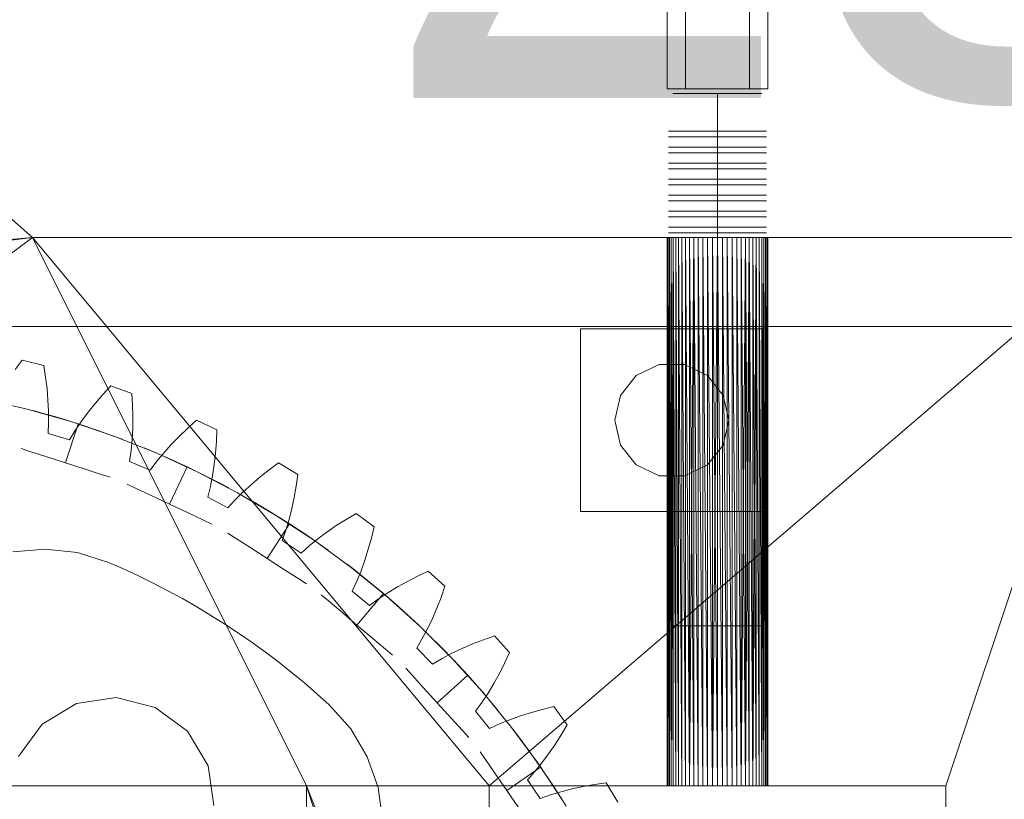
# Model space of a CAD drawing. Header units: millimetres. Extents: x -4738 to 65662, y -68080 to 6847.
# Tile 932 of 1056: x 25344 to 25776, y 1934 to 2275. Entities that reach past the tile are written whole.
import ezdxf

# ---------------------------------------------------------------- set-up
doc = ezdxf.new("R2010")
doc.units = ezdxf.units.MM
doc.layers.add('COTAS_P', color=1, linetype='Continuous', lineweight=0)
doc.layers.add('lateral_briquetadora', color=7, linetype='Continuous', lineweight=0)
doc.dimstyles.new('R19_100', dxfattribs={"dimtxt": 250, "dimasz": 150, "dimexe": 150, "dimexo": 80, "dimgap": 100, "dimtad": 1, "dimtih": 1, "dimtoh": 1, "dimdsep": 46, "dimcen": 0.09, "dimadec": 0, "dimazin": 0, "dimtfac": 1, "dimtdec": 4, "dimtofl": 0, "dimtmove": 0, "dimatfit": 3, "dimfxl": 1, "dimtolj": 1, "dimtzin": 0, "dimarcsym": 0})

# ---------------------------------------------------------------- blocks, each defined once
blk = doc.blocks.new('DIM_R31_7')
at = {"layer": 'COTAS_P'}
for p, q in [((24250.07, 2141), (24400.07, 2186)), ((26750.07, 2141), (26600.07, 2186)), ((24250.07, 1241), (24250.07, 2141)), ((24250.07, 2141), (26750.07, 2141)), ((24250.07, 2141), (24400.07, 2096)), ((26750.07, 2141), (26600.07, 2096)), ((26750.07, 1241), (26750.07, 2141))]:
    blk.add_line(p, q, dxfattribs=at)
blk.add_text('2500 P', height=250, dxfattribs=at).set_placement((25500.07, 2241))

msp = doc.modelspace()

# ---------------------------------------------------------------- linework, layer by layer
at = {"layer": 'lateral_briquetadora'}
for p, q in [((25628.067, 2300), (25628.067, 2245)), ((25636.067, 2300), (25636.067, 2245)), ((25664.067, 2300), (25664.067, 2245)), ((25672.067, 2300), (25672.067, 2245)), ((25350.067, 2180), (25270.067, 2250)), ((25628.067, 2245), (25672.067, 2245)), ((25634.431, 2243), (25630.569, 2243)), ((25641.39, 2243), (25634.431, 2243)), ((25636.067, 2245), (25664.067, 2245)), ((25650.067, 2243), (25641.39, 2243)), ((25650.067, 2243), (25650.067, 2226.5)), ((25650.067, 2243), (25658.745, 2243)), ((25658.745, 2243), (25665.704, 2243)), ((25665.704, 2243), (25669.566, 2243)), ((25632.867, 2226.5), (25628.619, 2226.5)), ((25634.431, 2226.5), (25630.569, 2226.5)), ((25640.522, 2226.5), (25632.867, 2226.5)), ((25641.39, 2226.5), (25634.431, 2226.5)), ((25650.067, 2226.5), (25640.522, 2226.5)), ((25650.067, 2226.5), (25641.39, 2226.5)), ((25650.067, 2226.5), (25650.067, 2224)), ((25650.067, 2226.5), (25659.613, 2226.5)), ((25650.067, 2226.5), (25658.745, 2226.5)), ((25658.745, 2226.5), (25665.704, 2226.5)), ((25659.613, 2226.5), (25667.268, 2226.5)), ((25665.704, 2226.5), (25669.566, 2226.5)), ((25667.268, 2226.5), (25671.516, 2226.5)), ((25632.867, 2224), (25628.619, 2224)), ((25634.431, 2224), (25630.569, 2224)), ((25640.522, 2224), (25632.867, 2224)), ((25641.39, 2224), (25634.431, 2224)), ((25650.067, 2224), (25640.522, 2224)), ((25650.067, 2224), (25641.39, 2224)), ((25650.067, 2224), (25650.067, 2219.5)), ((25650.067, 2224), (25658.745, 2224)), ((25650.067, 2224), (25659.613, 2224)), ((25658.745, 2224), (25665.704, 2224)), ((25659.613, 2224), (25667.268, 2224)), ((25665.704, 2224), (25669.566, 2224)), ((25667.268, 2224), (25671.516, 2224)), ((25632.867, 2219.5), (25628.619, 2219.5)), ((25632.867, 2217), (25628.619, 2217)), ((25634.431, 2219.5), (25630.569, 2219.5)), ((25634.431, 2217), (25630.569, 2217)), ((25640.522, 2219.5), (25632.867, 2219.5)), ((25640.522, 2217), (25632.867, 2217)), ((25641.39, 2219.5), (25634.431, 2219.5)), ((25641.39, 2217), (25634.431, 2217)), ((25650.067, 2219.5), (25640.522, 2219.5)), ((25650.067, 2217), (25640.522, 2217)), ((25650.067, 2219.5), (25641.39, 2219.5)), ((25650.067, 2217), (25641.39, 2217)), ((25650.067, 2219.5), (25650.067, 2217)), ((25650.067, 2219.5), (25658.745, 2219.5)), ((25650.067, 2219.5), (25659.613, 2219.5)), ((25650.067, 2217), (25650.067, 2212.5)), ((25650.067, 2217), (25658.745, 2217)), ((25650.067, 2217), (25659.613, 2217)), ((25658.745, 2219.5), (25665.704, 2219.5)), ((25658.745, 2217), (25665.704, 2217)), ((25659.613, 2219.5), (25667.268, 2219.5)), ((25659.613, 2217), (25667.268, 2217)), ((25665.704, 2219.5), (25669.566, 2219.5)), ((25665.704, 2217), (25669.566, 2217)), ((25667.268, 2219.5), (25671.516, 2219.5)), ((25667.268, 2217), (25671.516, 2217)), ((25632.867, 2212.5), (25628.619, 2212.5)), ((25634.431, 2212.5), (25630.569, 2212.5)), ((25640.522, 2212.5), (25632.867, 2212.5)), ((25641.39, 2212.5), (25634.431, 2212.5)), ((25650.067, 2212.5), (25640.522, 2212.5)), ((25650.067, 2212.5), (25641.39, 2212.5)), ((25650.067, 2212.5), (25650.067, 2210)), ((25650.067, 2212.5), (25658.745, 2212.5)), ((25650.067, 2212.5), (25659.613, 2212.5)), ((25658.745, 2212.5), (25665.704, 2212.5)), ((25659.613, 2212.5), (25667.268, 2212.5)), ((25665.704, 2212.5), (25669.566, 2212.5)), ((25667.268, 2212.5), (25671.516, 2212.5)), ((25632.867, 2210), (25628.619, 2210)), ((25634.431, 2210), (25630.569, 2210)), ((25640.522, 2210), (25632.867, 2210)), ((25641.39, 2210), (25634.431, 2210)), ((25650.067, 2210), (25640.522, 2210)), ((25650.067, 2210), (25641.39, 2210)), ((25650.067, 2210), (25650.067, 2205.5)), ((25650.067, 2210), (25658.745, 2210)), ((25650.067, 2210), (25659.613, 2210)), ((25658.745, 2210), (25665.704, 2210)), ((25659.613, 2210), (25667.268, 2210)), ((25665.704, 2210), (25669.566, 2210)), ((25667.268, 2210), (25671.516, 2210)), ((25632.867, 2205.5), (25628.619, 2205.5)), ((25634.431, 2205.5), (25630.569, 2205.5)), ((25640.522, 2205.5), (25632.867, 2205.5)), ((25641.39, 2205.5), (25634.431, 2205.5)), ((25650.067, 2205.5), (25640.522, 2205.5)), ((25650.067, 2205.5), (25641.39, 2205.5)), ((25650.067, 2205.5), (25650.067, 2203)), ((25650.067, 2205.5), (25658.745, 2205.5)), ((25650.067, 2205.5), (25659.613, 2205.5)), ((25658.745, 2205.5), (25665.704, 2205.5)), ((25659.613, 2205.5), (25667.268, 2205.5)), ((25665.704, 2205.5), (25669.566, 2205.5)), ((25667.268, 2205.5), (25671.516, 2205.5)), ((25632.867, 2203), (25628.619, 2203)), ((25634.431, 2203), (25630.569, 2203)), ((25640.522, 2203), (25632.867, 2203)), ((25641.39, 2203), (25634.431, 2203)), ((25650.067, 2203), (25640.522, 2203)), ((25650.067, 2203), (25641.39, 2203)), ((25650.067, 2203), (25650.067, 2198.5)), ((25650.067, 2203), (25658.745, 2203)), ((25650.067, 2203), (25659.613, 2203)), ((25658.745, 2203), (25665.704, 2203)), ((25659.613, 2203), (25667.268, 2203)), ((25665.704, 2203), (25669.566, 2203)), ((25667.268, 2203), (25671.516, 2203)), ((25632.867, 2198.5), (25628.619, 2198.5)), ((25632.867, 2196), (25628.619, 2196)), ((25634.431, 2198.5), (25630.569, 2198.5)), ((25634.431, 2196), (25630.569, 2196)), ((25640.522, 2198.5), (25632.867, 2198.5)), ((25640.522, 2196), (25632.867, 2196)), ((25641.39, 2198.5), (25634.431, 2198.5)), ((25641.39, 2196), (25634.431, 2196)), ((25650.067, 2198.5), (25640.522, 2198.5)), ((25650.067, 2196), (25640.522, 2196)), ((25650.067, 2198.5), (25641.39, 2198.5)), ((25650.067, 2196), (25641.39, 2196)), ((25650.067, 2198.5), (25650.067, 2196)), ((25650.067, 2198.5), (25658.745, 2198.5)), ((25650.067, 2198.5), (25659.613, 2198.5)), ((25650.067, 2196), (25650.067, 2191.5)), ((25650.067, 2196), (25658.745, 2196)), ((25650.067, 2196), (25659.613, 2196)), ((25658.745, 2198.5), (25665.704, 2198.5)), ((25658.745, 2196), (25665.704, 2196)), ((25659.613, 2198.5), (25667.268, 2198.5)), ((25659.613, 2196), (25667.268, 2196)), ((25665.704, 2198.5), (25669.566, 2198.5)), ((25665.704, 2196), (25669.566, 2196)), ((25667.268, 2198.5), (25671.516, 2198.5)), ((25667.268, 2196), (25671.516, 2196)), ((25632.867, 2191.5), (25628.619, 2191.5)), ((25634.431, 2191.5), (25630.569, 2191.5)), ((25640.522, 2191.5), (25632.867, 2191.5)), ((25641.39, 2191.5), (25634.431, 2191.5)), ((25650.067, 2191.5), (25640.522, 2191.5)), ((25650.067, 2191.5), (25641.39, 2191.5)), ((25650.067, 2191.5), (25650.067, 2189)), ((25650.067, 2191.5), (25658.745, 2191.5)), ((25650.067, 2191.5), (25659.613, 2191.5)), ((25658.745, 2191.5), (25665.704, 2191.5)), ((25659.613, 2191.5), (25667.268, 2191.5)), ((25665.704, 2191.5), (25669.566, 2191.5)), ((25667.268, 2191.5), (25671.516, 2191.5)), ((25632.867, 2189), (25628.619, 2189)), ((25634.431, 2189), (25630.569, 2189)), ((25640.522, 2189), (25632.867, 2189)), ((25641.39, 2189), (25634.431, 2189)), ((25650.067, 2189), (25640.522, 2189)), ((25650.067, 2189), (25641.39, 2189)), ((25650.067, 2189), (25650.067, 2184.5)), ((25650.067, 2189), (25658.745, 2189)), ((25650.067, 2189), (25659.613, 2189)), ((25658.745, 2189), (25665.704, 2189)), ((25659.613, 2189), (25667.268, 2189)), ((25665.704, 2189), (25669.566, 2189)), ((25667.268, 2189), (25671.516, 2189)), ((25632.867, 2184.5), (25628.619, 2184.5)), ((25632.867, 2182), (25628.619, 2182)), ((25634.431, 2184.5), (25630.569, 2184.5)), ((25634.431, 2182), (25630.569, 2182)), ((25640.522, 2184.5), (25632.867, 2184.5)), ((25640.522, 2182), (25632.867, 2182)), ((25641.39, 2184.5), (25634.431, 2184.5)), ((25641.39, 2182), (25634.431, 2182)), ((25650.067, 2184.5), (25640.522, 2184.5)), ((25650.067, 2182), (25640.522, 2182)), ((25650.067, 2184.5), (25641.39, 2184.5)), ((25650.067, 2182), (25641.39, 2182)), ((25650.067, 2184.5), (25650.067, 2182)), ((25650.067, 2184.5), (25658.745, 2184.5)), ((25650.067, 2184.5), (25659.613, 2184.5)), ((25650.067, 2182), (25650.067, 2010)), ((25650.067, 2182), (25659.613, 2182)), ((25650.067, 2182), (25658.745, 2182)), ((25658.745, 2184.5), (25665.704, 2184.5)), ((25658.745, 2182), (25665.704, 2182)), ((25659.613, 2184.5), (25667.268, 2184.5)), ((25659.613, 2182), (25667.268, 2182)), ((25665.704, 2184.5), (25669.566, 2184.5)), ((25665.704, 2182), (25669.566, 2182)), ((25667.268, 2184.5), (25671.516, 2184.5)), ((25667.268, 2182), (25671.516, 2182)), ((25350.067, 2180), (25030.067, 1940)), ((25350.067, 2180), (25065.577, 2144.015)), ((25350.067, 2180), (25067.506, 2146.616)), ((25350.067, 2180), (25069.171, 2149.394)), ((25350.067, 2180), (25070.556, 2152.322)), ((25071.647, 2155.371), (25350.067, 2180)), ((25350.067, 2180), (25550.067, 1940)), ((25830.067, 2180), (25350.067, 2180)), ((25350.067, 2180), (25470.067, 1940)), ((25645.775, 2180), (25350.067, 2180)), ((25643.681, 2180), (25350.067, 2180)), ((25641.648, 2180), (25350.067, 2180)), ((25639.697, 2180), (25350.067, 2180)), ((25637.845, 2180), (25350.067, 2180)), ((25636.111, 2180), (25350.067, 2180)), ((25634.511, 2180), (25350.067, 2180)), ((25633.061, 2180), (25350.067, 2180)), ((25631.775, 2180), (25350.067, 2180)), ((25630.665, 2180), (25350.067, 2180)), ((25629.742, 2180), (25350.067, 2180)), ((25629.015, 2180), (25350.067, 2180)), ((25628.49, 2180), (25350.067, 2180)), ((25628.173, 2180), (25350.067, 2180)), ((25628.067, 2180), (25350.067, 2180)), ((25350.067, 2180), (25647.911, 2180)), ((25830.067, 2180), (25550.067, 1940)), ((25628.067, 2180), (25628.173, 1940)), ((25628.067, 1940), (25628.067, 2180)), ((25628.067, 2180), (25628.173, 2180)), ((25628.173, 2180), (25628.49, 1940)), ((25628.173, 1940), (25628.173, 2180)), ((25628.173, 2180), (25628.49, 2180)), ((25628.49, 2180), (25629.015, 1940)), ((25628.49, 1940), (25628.49, 2180)), ((25628.49, 2180), (25629.015, 2180)), ((25629.015, 2180), (25629.742, 1940)), ((25629.015, 1940), (25629.015, 2180)), ((25629.015, 2180), (25629.742, 2180)), ((25629.742, 2180), (25630.665, 1940)), ((25629.742, 1940), (25629.742, 2180)), ((25629.742, 2180), (25630.665, 2180)), ((25630.665, 2180), (25629.742, 1940)), ((25630.665, 2180), (25631.775, 1940)), ((25630.665, 1940), (25630.665, 2180)), ((25630.665, 2180), (25631.775, 2180)), ((25631.775, 2180), (25633.061, 1940)), ((25631.775, 1940), (25631.775, 2180)), ((25631.775, 2180), (25633.061, 2180)), ((25633.061, 2180), (25634.511, 1940)), ((25633.061, 1940), (25633.061, 2180)), ((25633.061, 2180), (25634.511, 2180)), ((25634.511, 2180), (25634.511, 1940)), ((25634.511, 2180), (25636.111, 1940)), ((25634.511, 2180), (25636.111, 2180)), ((25636.111, 2180), (25636.111, 1940)), ((25636.111, 2180), (25637.845, 1940)), ((25636.111, 2180), (25637.845, 2180)), ((25637.845, 2180), (25637.845, 1940)), ((25637.845, 2180), (25639.697, 1940)), ((25637.845, 2180), (25639.697, 2180)), ((25639.697, 2180), (25637.845, 1940)), ((25639.697, 2180), (25639.697, 1940)), ((25639.697, 2180), (25641.648, 1940)), ((25639.697, 2180), (25641.648, 2180)), ((25641.648, 2180), (25641.648, 1940)), ((25641.648, 2180), (25643.681, 1940)), ((25641.648, 2180), (25643.681, 2180)), ((25643.681, 2180), (25643.681, 1940)), ((25643.681, 2180), (25645.775, 1940)), ((25643.681, 2180), (25645.775, 2180)), ((25645.775, 2180), (25645.775, 1940)), ((25645.775, 2180), (25647.911, 1940)), ((25645.775, 2180), (25647.911, 2180)), ((25645.775, 2180), (25830.067, 2180)), ((25647.911, 2180), (25647.911, 1940)), ((25647.911, 2180), (25650.067, 1940)), ((25647.911, 2180), (25650.067, 2180)), ((25647.911, 2180), (25830.067, 2180)), ((25650.067, 2180), (25647.911, 1940)), ((25650.067, 2180), (25650.067, 1940)), ((25650.067, 2180), (25652.224, 1940)), ((25650.067, 2180), (25652.224, 2180)), ((25650.067, 2180), (25830.067, 2180)), ((25652.224, 2180), (25652.224, 1940)), ((25652.224, 2180), (25654.359, 1940)), ((25652.224, 2180), (25654.359, 2180)), ((25652.224, 2180), (25830.067, 2180)), ((25654.359, 2180), (25654.359, 1940)), ((25654.359, 2180), (25656.454, 1940)), ((25654.359, 2180), (25656.454, 2180)), ((25654.359, 2180), (25830.067, 2180)), ((25656.454, 2180), (25656.454, 1940)), ((25656.454, 2180), (25658.487, 1940)), ((25656.454, 2180), (25658.487, 2180)), ((25656.454, 2180), (25830.067, 2180)), ((25658.487, 2180), (25658.487, 1940)), ((25658.487, 2180), (25660.438, 1940)), ((25658.487, 2180), (25660.438, 2180)), ((25658.487, 2180), (25830.067, 2180)), ((25660.438, 2180), (25660.438, 1940)), ((25662.29, 2180), (25660.438, 1940)), ((25660.438, 2180), (25662.29, 2180)), ((25660.438, 2180), (25830.067, 2180)), ((25660.438, 2180), (25662.29, 1940)), ((25662.29, 2180), (25662.29, 1940)), ((25662.29, 1940), (25664.024, 2180)), ((25662.29, 2180), (25664.024, 2180)), ((25662.29, 2180), (25830.067, 2180)), ((25662.29, 2180), (25664.024, 1940)), ((25664.024, 2180), (25664.024, 1940)), ((25664.024, 2180), (25665.624, 1940)), ((25664.024, 2180), (25665.624, 2180)), ((25664.024, 2180), (25830.067, 2180)), ((25665.624, 2180), (25665.624, 1940)), ((25665.624, 1940), (25667.074, 2180)), ((25665.624, 2180), (25667.074, 2180)), ((25830.067, 2180), (25665.624, 2180)), ((25667.074, 1940), (25665.624, 2180)), ((25667.074, 2180), (25667.074, 1940)), ((25667.074, 2180), (25668.36, 1940)), ((25667.074, 2180), (25668.36, 2180)), ((25830.067, 2180), (25667.074, 2180)), ((25668.36, 2180), (25669.47, 1940)), ((25668.36, 1940), (25668.36, 2180)), ((25668.36, 2180), (25669.47, 2180)), ((25830.067, 2180), (25668.36, 2180)), ((25669.47, 2180), (25669.47, 1940)), ((25669.47, 1940), (25670.393, 2180)), ((25669.47, 2180), (25670.393, 2180)), ((25830.067, 2180), (25669.47, 2180)), ((25670.393, 1940), (25669.47, 2180)), ((25670.393, 2180), (25670.393, 1940)), ((25670.393, 2180), (25671.12, 1940)), ((25670.393, 2180), (25671.12, 2180)), ((25830.067, 2180), (25670.393, 2180)), ((25671.12, 2180), (25671.12, 1940)), ((25671.12, 1940), (25671.645, 2180)), ((25671.12, 2180), (25671.645, 2180)), ((25830.067, 2180), (25671.12, 2180)), ((25671.645, 1940), (25671.12, 2180)), ((25671.645, 2180), (25671.645, 1940)), ((25671.645, 2180), (25671.962, 1940)), ((25671.645, 2180), (25671.962, 2180)), ((25830.067, 2180), (25671.645, 2180)), ((25671.962, 2180), (25671.962, 1940)), ((25671.962, 1940), (25672.067, 2180)), ((25671.962, 2180), (25672.067, 2180)), ((25830.067, 2180), (25671.962, 2180)), ((25671.962, 2180), (25672.067, 1940)), ((25672.067, 2180), (25672.067, 1940)), ((25672.067, 2180), (25830.067, 2180)), ((25830.067, 2180), (25750.067, 1940)), ((25590.067, 2140), (25590.067, 2060)), ((25670.067, 2140), (25590.067, 2140)), ((25670.067, 2140), (25670.067, 2060)), ((25342.441, 2122.213), (25345.507, 2126.307)), ((25345.507, 2126.307), (25355.073, 2123.911)), ((25355.073, 2123.911), (25355.846, 2118.855)), ((25614.48, 2119.546), (25624.504, 2124.373)), ((25624.504, 2124.373), (25635.631, 2124.373)), ((25635.631, 2124.373), (25645.655, 2119.546)), ((25355.846, 2118.855), (25356.449, 2113.835)), ((25607.543, 2110.847), (25614.48, 2119.546)), ((25645.655, 2119.546), (25652.592, 2110.847)), ((25356.449, 2113.835), (25356.874, 2108.855)), ((25380.93, 2111.246), (25384.382, 2115.02)), ((25384.382, 2115.02), (25393.667, 2111.698)), ((25328.418, 2109.345), (25347.785, 2104.883)), ((25356.874, 2108.855), (25357.107, 2103.922)), ((25377.64, 2107.407), (25380.93, 2111.246)), ((25393.667, 2111.698), (25393.941, 2106.591)), ((25605.067, 2100), (25607.543, 2110.847)), ((25652.592, 2110.847), (25655.067, 2100)), ((25347.785, 2104.883), (25366.9, 2099.447)), ((25374.52, 2103.502), (25377.64, 2107.407)), ((25393.941, 2106.591), (25394.049, 2101.535)), ((25354.322, 2103.142), (25350.402, 2104.2)), ((25361.35, 2101.133), (25354.322, 2103.142)), ((25357.107, 2103.922), (25357.133, 2099.041)), ((25370.058, 2098.447), (25361.35, 2101.133)), ((25371.585, 2099.53), (25374.52, 2103.502)), ((25394.049, 2101.535), (25393.984, 2096.538)), ((25357.133, 2099.041), (25356.924, 2094.223)), ((25364.552, 2081.309), (25370.058, 2098.447)), ((25366.9, 2099.447), (25385.715, 2093.049)), ((25368.852, 2095.486), (25371.585, 2099.53)), ((25370.058, 2098.447), (25378.701, 2095.558)), ((25393.984, 2096.538), (25393.733, 2091.605)), ((25414.508, 2093.061), (25418.159, 2096.559)), ((25418.159, 2096.559), (25421.964, 2099.977)), ((25421.964, 2099.977), (25430.879, 2095.761)), ((25430.879, 2095.761), (25430.651, 2090.651)), ((25607.543, 2089.153), (25605.067, 2100)), ((25655.067, 2100), (25652.592, 2089.153)), ((25356.924, 2094.223), (25366.349, 2091.364)), ((25366.349, 2091.364), (25368.852, 2095.486)), ((25378.701, 2095.558), (25385.584, 2093.097)), ((25385.584, 2093.097), (25389.386, 2091.675)), ((25385.715, 2093.049), (25404.183, 2085.706)), ((25393.733, 2091.605), (25393.28, 2086.745)), ((25411.021, 2089.481), (25414.508, 2093.061)), ((25348.92, 2086.332), (25345.06, 2087.572)), ((25402.787, 2086.299), (25399.04, 2087.86)), ((25407.71, 2085.816), (25411.021, 2089.481)), ((25430.651, 2090.651), (25430.263, 2085.61)), ((25614.48, 2080.454), (25607.543, 2089.153)), ((25652.592, 2089.153), (25645.655, 2080.454)), ((25355.877, 2084.097), (25348.92, 2086.332)), ((25364.552, 2081.309), (25355.877, 2084.097)), ((25393.28, 2086.745), (25392.6, 2081.972)), ((25409.493, 2083.39), (25402.787, 2086.299)), ((25404.183, 2085.706), (25422.254, 2077.437)), ((25404.594, 2082.059), (25407.71, 2085.816)), ((25417.776, 2079.59), (25409.493, 2083.39)), ((25430.263, 2085.61), (25429.708, 2080.643)), ((25364.552, 2081.309), (25373.226, 2078.522)), ((25373.226, 2078.522), (25380.183, 2076.287)), ((25392.6, 2081.972), (25401.699, 2078.203)), ((25401.699, 2078.203), (25404.594, 2082.059)), ((25410.08, 2063.318), (25417.776, 2079.59)), ((25417.776, 2079.59), (25425.968, 2075.598)), ((25429.708, 2080.643), (25428.974, 2075.758)), ((25453.769, 2078.294), (25457.891, 2081.323)), ((25457.891, 2081.323), (25466.349, 2076.253)), ((25624.504, 2075.627), (25614.48, 2080.454)), ((25645.655, 2080.454), (25635.631, 2075.627)), ((25380.183, 2076.287), (25384.044, 2075.047)), ((25422.254, 2077.437), (25439.884, 2068.263)), ((25425.968, 2075.598), (25432.471, 2072.259)), ((25428.974, 2075.758), (25428.048, 2070.966)), ((25445.971, 2071.95), (25449.792, 2075.171)), ((25449.792, 2075.171), (25453.769, 2078.294)), ((25466.349, 2076.253), (25465.621, 2071.19)), ((25635.631, 2075.627), (25624.504, 2075.627)), ((25395.238, 2070.338), (25391.572, 2072.072)), ((25401.843, 2067.214), (25395.238, 2070.338)), ((25428.048, 2070.966), (25426.903, 2066.282)), ((25432.471, 2072.259), (25436.055, 2070.353)), ((25442.317, 2068.627), (25445.971, 2071.95)), ((25465.621, 2071.19), (25464.741, 2066.211)), ((25410.08, 2063.318), (25401.843, 2067.214)), ((25426.903, 2066.282), (25435.589, 2061.639)), ((25438.847, 2065.194), (25442.317, 2068.627)), ((25439.884, 2068.263), (25457.026, 2058.209)), ((25464.741, 2066.211), (25463.702, 2061.322)), ((25410.08, 2063.318), (25418.317, 2059.422)), ((25435.589, 2061.639), (25438.847, 2065.194)), ((25448.64, 2063.274), (25445.128, 2065.311)), ((25454.909, 2059.515), (25448.64, 2063.274)), ((25463.702, 2061.322), (25462.493, 2056.533)), ((25418.317, 2059.422), (25424.922, 2056.298)), ((25462.624, 2054.666), (25454.909, 2059.515)), ((25457.026, 2058.209), (25473.637, 2047.299)), ((25487.417, 2056.627), (25491.816, 2059.237)), ((25491.816, 2059.237), (25499.736, 2053.362)), ((25670.067, 2060), (25590.067, 2060)), ((25424.922, 2056.298), (25428.588, 2054.564)), ((25452.87, 2039.538), (25462.624, 2054.666)), ((25462.493, 2056.533), (25461.101, 2051.855)), ((25462.624, 2054.666), (25470.226, 2049.639)), ((25479.035, 2051.077), (25483.153, 2053.908)), ((25483.153, 2053.908), (25487.417, 2056.627)), ((25499.736, 2053.362), (25498.516, 2048.395)), ((25439.072, 2048.435), (25435.664, 2050.632)), ((25445.213, 2044.475), (25439.072, 2048.435)), ((25461.101, 2051.855), (25459.503, 2047.306)), ((25470.226, 2049.639), (25476.237, 2045.48)), ((25475.072, 2048.128), (25479.035, 2051.077)), ((25498.516, 2048.395), (25497.152, 2043.526)), ((25452.87, 2039.538), (25445.213, 2044.475)), ((25459.503, 2047.306), (25467.692, 2041.834)), ((25467.692, 2041.834), (25471.283, 2045.052)), ((25471.283, 2045.052), (25475.072, 2048.128)), ((25473.637, 2047.299), (25489.675, 2035.562)), ((25476.237, 2045.48), (25479.541, 2043.122)), ((25341.465, 2042.348), (25355.622, 2043.6)), ((25355.622, 2043.6), (25369.752, 2042.065)), ((25369.752, 2042.065), (25383.31, 2037.804)), ((25497.152, 2043.526), (25495.638, 2038.763)), ((25383.31, 2037.804), (25389.927, 2034.902)), ((25452.87, 2039.538), (25460.528, 2034.6)), ((25491.094, 2034.461), (25487.879, 2036.939)), ((25489.675, 2035.562), (25505.097, 2023.027)), ((25495.638, 2038.763), (25493.966, 2034.116)), ((25389.927, 2034.902), (25396.48, 2031.86)), ((25396.48, 2031.86), (25402.968, 2028.68)), ((25460.528, 2034.6), (25466.669, 2030.641)), ((25496.819, 2029.916), (25491.094, 2034.461)), ((25493.966, 2034.116), (25492.123, 2029.596)), ((25514.27, 2029.478), (25518.779, 2031.766)), ((25518.779, 2031.766), (25523.412, 2033.932)), ((25523.412, 2033.932), (25530.719, 2027.309)), ((25402.968, 2028.68), (25409.386, 2025.363)), ((25466.669, 2030.641), (25470.077, 2028.443)), ((25492.123, 2029.596), (25490.086, 2025.226)), ((25503.836, 2024.101), (25496.819, 2029.916)), ((25505.661, 2024.518), (25509.893, 2027.065)), ((25509.893, 2027.065), (25514.27, 2029.478)), ((25530.719, 2027.309), (25529.018, 2022.486)), ((25409.386, 2025.363), (25415.732, 2021.91)), ((25479.671, 2020.998), (25476.579, 2023.621)), ((25490.086, 2025.226), (25497.699, 2018.977)), ((25492.191, 2010.376), (25503.836, 2024.101)), ((25501.589, 2021.828), (25505.661, 2024.518)), ((25503.836, 2024.101), (25510.716, 2018.125)), ((25505.097, 2023.027), (25519.864, 2009.728)), ((25529.018, 2022.486), (25527.183, 2017.774)), ((25415.732, 2021.91), (25422.003, 2018.322)), ((25422.003, 2018.322), (25428.197, 2014.603)), ((25485.243, 2016.271), (25479.671, 2020.998)), ((25497.699, 2018.977), (25501.589, 2021.828)), ((25510.716, 2018.125), (25516.133, 2013.217)), ((25428.197, 2014.603), (25434.311, 2010.752)), ((25492.191, 2010.376), (25485.243, 2016.271)), ((25527.183, 2017.774), (25525.21, 2013.182)), ((25434.311, 2010.752), (25440.341, 2006.773)), ((25492.191, 2010.376), (25499.139, 2004.481)), ((25516.133, 2013.217), (25519.102, 2010.448)), ((25519.864, 2009.728), (25533.939, 1995.697)), ((25525.21, 2013.182), (25523.091, 2008.721)), ((25634.431, 2010), (25630.569, 2010)), ((25641.39, 2010), (25634.431, 2010)), ((25650.067, 2010), (25641.39, 2010)), ((25650.067, 2010), (25658.745, 2010)), ((25658.745, 2010), (25665.704, 2010)), ((25665.704, 2010), (25669.566, 2010)), ((25440.341, 2006.773), (25446.285, 2002.666)), ((25523.091, 2008.721), (25520.813, 2004.404)), ((25547.553, 2003.95), (25552.377, 2005.652)), ((25552.377, 2005.652), (25558.999, 1998.345)), ((25446.285, 2002.666), (25452.141, 1998.434)), ((25499.139, 2004.481), (25504.71, 1999.754)), ((25520.813, 2004.404), (25518.357, 2000.254)), ((25529.425, 2000.353), (25526.56, 2003.23)), ((25538.25, 2000.143), (25542.841, 2002.116)), ((25542.841, 2002.116), (25547.553, 2003.95)), ((25452.141, 1998.434), (25457.905, 1994.079)), ((25504.71, 1999.754), (25507.802, 1997.13)), ((25518.357, 2000.254), (25525.322, 1993.29)), ((25534.508, 1995.1), (25529.425, 2000.353)), ((25529.472, 1995.745), (25533.788, 1998.023)), ((25533.788, 1998.023), (25538.25, 2000.143)), ((25558.999, 1998.345), (25556.833, 1993.711)), ((25457.905, 1994.079), (25463.576, 1989.602)), ((25525.322, 1993.29), (25529.472, 1995.745)), ((25533.939, 1995.697), (25547.285, 1980.972)), ((25540.706, 1988.419), (25534.508, 1995.1)), ((25556.833, 1993.711), (25554.546, 1989.202)), ((25463.576, 1989.602), (25469.15, 1985.006)), ((25516.342, 1988.496), (25513.619, 1991.501)), ((25521.249, 1983.082), (25516.342, 1988.496)), ((25527.368, 1976.331), (25540.706, 1988.419)), ((25540.706, 1988.419), (25546.747, 1981.596)), ((25554.546, 1989.202), (25552.132, 1984.826)), ((25469.15, 1985.006), (25474.625, 1980.292)), ((25552.132, 1984.826), (25549.585, 1980.594)), ((25474.625, 1980.292), (25479.999, 1975.463)), ((25527.368, 1976.331), (25521.249, 1983.082)), ((25546.747, 1981.596), (25551.477, 1976.023)), ((25549.585, 1980.594), (25546.895, 1976.521)), ((25547.285, 1980.972), (25559.869, 1965.589)), ((25354.372, 1966.984), (25369.432, 1976.011)), ((25369.432, 1976.011), (25386.8, 1978.587)), ((25386.8, 1978.587), (25403.832, 1974.321)), ((25479.999, 1975.463), (25489.476, 1964.871)), ((25527.368, 1976.331), (25533.487, 1969.58)), ((25546.895, 1976.521), (25544.045, 1972.632)), ((25551.477, 1976.023), (25554.058, 1972.89)), ((25403.832, 1974.321), (25417.935, 1963.861)), ((25544.045, 1972.632), (25550.293, 1965.018)), ((25563.831, 1970.571), (25568.594, 1972.085)), ((25568.594, 1972.085), (25573.463, 1973.448)), ((25573.463, 1973.448), (25578.43, 1974.669)), ((25578.43, 1974.669), (25584.304, 1966.748)), ((25343.913, 1952.881), (25354.372, 1966.984)), ((25533.487, 1969.58), (25538.394, 1964.166)), ((25550.293, 1965.018), (25554.664, 1967.055)), ((25554.664, 1967.055), (25559.183, 1968.899)), ((25559.183, 1968.899), (25563.831, 1970.571)), ((25584.304, 1966.748), (25581.694, 1962.349)), ((25417.935, 1963.861), (25426.962, 1948.801)), ((25489.476, 1964.871), (25496.705, 1952.634)), ((25538.394, 1964.166), (25541.118, 1961.161)), ((25559.869, 1965.589), (25571.657, 1949.589)), ((25562.976, 1961.534), (25560.511, 1964.76)), ((25581.694, 1962.349), (25578.976, 1958.086)), ((25567.329, 1955.662), (25562.976, 1961.534)), ((25578.976, 1958.086), (25576.145, 1953.967)), ((25548.458, 1951.486), (25546.15, 1954.82)), ((25572.602, 1948.23), (25567.329, 1955.662)), ((25576.145, 1953.967), (25573.196, 1950.005)), ((25496.705, 1952.634), (25501.408, 1939.222)), ((25552.616, 1945.478), (25548.458, 1951.486)), ((25573.196, 1950.005), (25570.119, 1946.216)), ((25571.657, 1949.589), (25582.619, 1933.013)), ((25426.962, 1948.801), (25429.538, 1931.433)), ((25557.801, 1937.986), (25552.616, 1945.478)), ((25557.801, 1937.986), (25572.602, 1948.23)), ((25570.119, 1946.216), (25566.901, 1942.624)), ((25572.602, 1948.23), (25577.701, 1940.676)), ((25566.901, 1942.624), (25572.373, 1934.435)), ((25577.701, 1940.676), (25581.663, 1934.534)), ((25591.278, 1939.674), (25596.258, 1940.554)), ((25596.258, 1940.554), (25601.32, 1941.281)), ((25601.32, 1941.281), (25606.39, 1932.823)), ((25030.067, 1940), (25470.067, 1940)), ((25470.067, 1940), (25470.067, 1510)), ((25470.067, 1940), (25550.067, 1740)), ((25550.067, 1940), (25470.067, 1940)), ((25470.067, 1940), (25470.067, 1504)), ((25470.067, 1940), (25550.067, 1695)), ((25501.408, 1939.222), (25503.403, 1925.151)), ((25550.067, 1940), (25550.067, 1740)), ((25634.511, 1940), (25550.067, 1940)), ((25550.067, 1940), (25633.061, 1940)), ((25636.111, 1940), (25550.067, 1940)), ((25637.845, 1940), (25550.067, 1940)), ((25550.067, 1940), (25631.775, 1940)), ((25639.697, 1940), (25550.067, 1940)), ((25550.067, 1940), (25630.665, 1940)), ((25641.648, 1940), (25550.067, 1940)), ((25550.067, 1940), (25629.742, 1940)), ((25643.681, 1940), (25550.067, 1940)), ((25550.067, 1940), (25629.015, 1940)), ((25550.067, 1940), (25628.49, 1940)), ((25645.775, 1940), (25550.067, 1940)), ((25647.911, 1940), (25550.067, 1940)), ((25550.067, 1940), (25628.173, 1940)), ((25650.067, 1940), (25550.067, 1940)), ((25550.067, 1940), (25628.067, 1940)), ((25750.067, 1940), (25550.067, 1940)), ((25557.801, 1937.986), (25562.987, 1930.494)), ((25576.923, 1936.034), (25581.601, 1937.426)), ((25581.601, 1937.426), (25586.39, 1938.634)), ((25586.39, 1938.634), (25591.278, 1939.674)), ((25628.173, 1940), (25628.067, 1940)), ((25628.49, 1940), (25628.173, 1940)), ((25629.015, 1940), (25628.49, 1940)), ((25629.742, 1940), (25629.015, 1940)), ((25630.665, 1940), (25629.742, 1940)), ((25631.775, 1940), (25630.665, 1940)), ((25633.061, 1940), (25631.775, 1940)), ((25634.511, 1940), (25633.061, 1940)), ((25636.111, 1940), (25634.511, 1940)), ((25637.845, 1940), (25636.111, 1940)), ((25639.697, 1940), (25637.845, 1940)), ((25641.648, 1940), (25639.697, 1940)), ((25643.681, 1940), (25641.648, 1940)), ((25645.775, 1940), (25643.681, 1940)), ((25647.911, 1940), (25645.775, 1940)), ((25650.067, 1940), (25647.911, 1940)), ((25652.224, 1940), (25650.067, 1940)), ((25650.067, 1940), (25750.067, 1940)), ((25654.359, 1940), (25652.224, 1940)), ((25652.224, 1940), (25750.067, 1940)), ((25656.454, 1940), (25654.359, 1940)), ((25654.359, 1940), (25750.067, 1940)), ((25658.487, 1940), (25656.454, 1940)), ((25656.454, 1940), (25750.067, 1940)), ((25660.438, 1940), (25658.487, 1940)), ((25658.487, 1940), (25750.067, 1940)), ((25662.29, 1940), (25660.438, 1940)), ((25660.438, 1940), (25750.067, 1940)), ((25664.024, 1940), (25662.29, 1940)), ((25662.29, 1940), (25750.067, 1940)), ((25665.624, 1940), (25664.024, 1940)), ((25664.024, 1940), (25750.067, 1940)), ((25667.074, 1940), (25665.624, 1940)), ((25665.624, 1940), (25750.067, 1940)), ((25668.36, 1940), (25667.074, 1940)), ((25667.074, 1940), (25750.067, 1940)), ((25669.47, 1940), (25668.36, 1940)), ((25668.36, 1940), (25750.067, 1940)), ((25670.393, 1940), (25669.47, 1940)), ((25669.47, 1940), (25750.067, 1940)), ((25671.12, 1940), (25670.393, 1940)), ((25670.393, 1940), (25750.067, 1940)), ((25671.645, 1940), (25671.12, 1940)), ((25671.12, 1940), (25750.067, 1940)), ((25671.962, 1940), (25671.645, 1940)), ((25671.645, 1940), (25750.067, 1940)), ((25672.067, 1940), (25671.962, 1940)), ((25671.962, 1940), (25750.067, 1940)), ((25672.067, 1940), (25750.067, 1940)), ((25750.067, 1940), (25750.067, 1740)), ((25572.373, 1934.435), (25576.923, 1936.034)), ((25581.663, 1934.534), (25583.814, 1931.091))]:
    msp.add_line(p, q, dxfattribs=at)

# ---------------------------------------------------------------- dimensions: what is measured, and where the dimension line sits
at = {"layer": 'COTAS_P'}
dim = msp.add_aligned_dim(p1=(24250.067, 1241), p2=(26750.067, 1241), distance=900, text='<> P', dimstyle='R19_100', dxfattribs=at)
dim.commit()
dim.dimension.update_dxf_attribs({"geometry": 'DIM_R31_7', "text_midpoint": (25500.067, 2141)})

doc.saveas('drawing.dxf')
